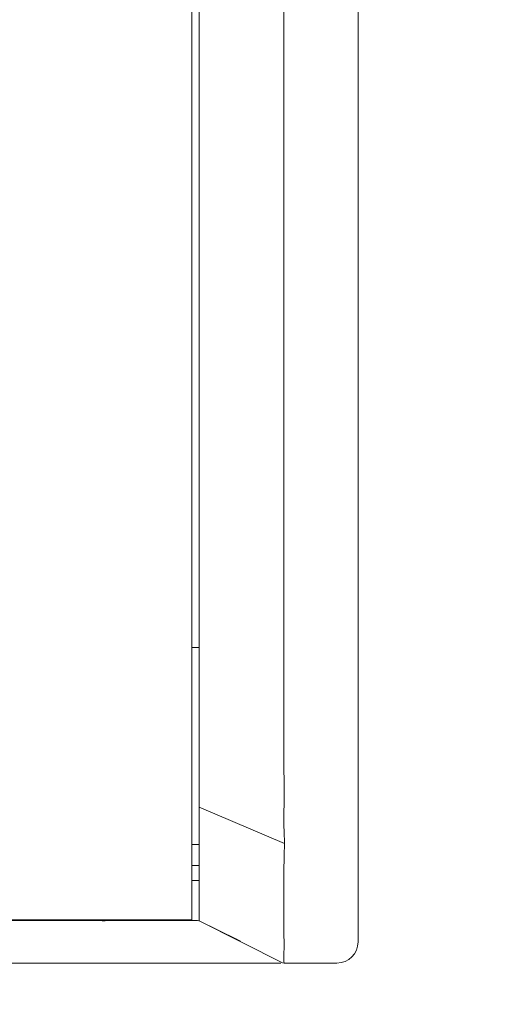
# Model space of a CAD drawing. Header units: millimetres. Extents: x -1114 to 1396, y -630 to 631.
# Tile 292 of 656: x -384 to -373, y 114 to 137. Entities that reach past the tile are written whole.
import ezdxf

# ---------------------------------------------------------------- set-up
doc = ezdxf.new("R2010")
doc.units = ezdxf.units.MM
doc.header["$MEASUREMENT"] = 0

msp = doc.modelspace()

# ---------------------------------------------------------------- linework, layer by layer
at = {"lineweight": 18}
for points, knots in [([(1038.9843, -629.7647), (1038.9843, -629.7647), (-1111.4882, -629.7647), (-1111.4882, -629.7647), (-1111.4882, -629.7647), (-1111.4882, -629.7647), (-1111.4882, 630.7883), (-1111.4882, 630.7883), (-1111.4882, 630.7883), (-1111.4882, 630.7883), (1038.9843, 630.7883), (1038.9843, 630.7883)], [0, 0, 0, 0, 0.3333333, 0.3333333, 0.3333333, 0.3333333, 0.6666667, 0.6666667, 0.6666667, 0.6666667, 1, 1, 1, 1]), ([(-377.7953, 119.1718), (-377.802, 119.6706), (-377.7997, 120.1695), (-377.7992, 120.6683), (-377.7992, 120.6683), (-377.7986, 121.1672), (-377.7992, 121.666), (-377.7993, 122.1649), (-377.7993, 122.1649), (-377.7995, 122.6637), (-377.7995, 123.1626), (-377.7994, 123.6614), (-377.7994, 123.6614), (-377.7994, 124.1603), (-377.7994, 124.6591), (-377.7994, 125.158), (-377.7994, 125.158), (-377.7994, 127.1534), (-377.7993, 129.1488), (-377.7993, 131.1442), (-377.7993, 131.1442), (-377.7992, 135.135), (-377.7992, 139.1258), (-377.7992, 143.1166), (-377.7992, 143.1166), (-377.7992, 147.1074), (-377.7993, 151.0982), (-377.7993, 155.089), (-377.7993, 155.089), (-377.7993, 156.0867), (-377.7993, 157.0844), (-377.7994, 158.0821), (-377.7994, 158.0821), (-377.7994, 159.0797), (-377.7994, 160.0774), (-377.7993, 161.0751), (-377.7993, 161.0751), (-377.7993, 162.0728), (-377.799, 163.0705), (-377.7991, 164.0682), (-377.7991, 164.0682), (-377.7991, 164.3177), (-377.7992, 164.5671), (-377.7993, 164.8165), (-377.7993, 164.8165), (-377.7994, 165.0659), (-377.7995, 165.3154), (-377.7996, 165.5648), (-377.7996, 165.5648), (-377.7998, 166.0636), (-377.7998, 166.5625), (-377.7987, 167.0613)], [0, 0, 0, 0, 0.0769231, 0.0769231, 0.0769231, 0.0769231, 0.1538462, 0.1538462, 0.1538462, 0.1538462, 0.2307692, 0.2307692, 0.2307692, 0.2307692, 0.3076923, 0.3076923, 0.3076923, 0.3076923, 0.3846154, 0.3846154, 0.3846154, 0.3846154, 0.4615385, 0.4615385, 0.4615385, 0.4615385, 0.5384615, 0.5384615, 0.5384615, 0.5384615, 0.6153846, 0.6153846, 0.6153846, 0.6153846, 0.6923077, 0.6923077, 0.6923077, 0.6923077, 0.7692308, 0.7692308, 0.7692308, 0.7692308, 0.8461538, 0.8461538, 0.8461538, 0.8461538, 0.9230769, 0.9230769, 0.9230769, 0.9230769, 1, 1, 1, 1]), ([(-379.7993, 119.7595), (-379.7993, 120.1311), (-379.7993, 120.5097), (-379.7993, 120.8782), (-379.7993, 120.8782), (-379.7993, 121.2467), (-379.7993, 121.605), (-379.7993, 121.9963), (-379.7993, 121.9963), (-379.7993, 122.3875), (-379.7993, 122.8118), (-379.7993, 123.2358), (-379.7993, 123.2358), (-379.7993, 135.3253), (-379.7993, 147.2639), (-379.7993, 159.3841), (-379.7993, 159.3841), (-379.7993, 160.2565), (-379.7993, 161.1298), (-379.7993, 161.9354), (-379.7993, 161.9354), (-379.7993, 162.741), (-379.7993, 163.4789), (-379.7993, 164.2378), (-379.7993, 164.2378), (-379.7993, 164.9966), (-379.7993, 165.7765), (-379.7993, 166.5404)], [0, 0, 0, 0, 0.1428571, 0.1428571, 0.1428571, 0.1428571, 0.2857143, 0.2857143, 0.2857143, 0.2857143, 0.4285714, 0.4285714, 0.4285714, 0.4285714, 0.5714286, 0.5714286, 0.5714286, 0.5714286, 0.7142857, 0.7142857, 0.7142857, 0.7142857, 0.8571429, 0.8571429, 0.8571429, 0.8571429, 1, 1, 1, 1]), ([(-377.7914, 118.0621), (-377.7974, 118.1544), (-377.8004, 118.2468), (-377.8016, 118.3393), (-377.8016, 118.3393), (-377.8027, 118.4318), (-377.802, 118.5243), (-377.8006, 118.6168), (-377.8006, 118.6168), (-377.7993, 118.7093), (-377.7973, 118.8018), (-377.796, 118.8943), (-377.796, 118.8943), (-377.7946, 118.9868), (-377.794, 119.0793), (-377.7953, 119.1718)], [0, 0, 0, 0, 0.25, 0.25, 0.25, 0.25, 0.5, 0.5, 0.5, 0.5, 0.75, 0.75, 0.75, 0.75, 1, 1, 1, 1]), ([(-379.7993, 116.0608), (-379.7993, 116.06), (-379.7993, 116.0598), (-379.7993, 116.0816), (-379.7993, 116.0816), (-379.7993, 116.087), (-379.7993, 116.0939), (-379.7993, 116.1022), (-379.7993, 116.1022), (-379.7993, 116.1104), (-379.7993, 116.12), (-379.7993, 116.131), (-379.7993, 116.131), (-379.7993, 116.1364), (-379.7993, 116.1422), (-379.7993, 116.1484), (-379.7993, 116.1484), (-379.7993, 116.1545), (-379.7993, 116.1609), (-379.7993, 116.1676), (-379.7993, 116.1676), (-379.7993, 116.1811), (-379.7993, 116.1957), (-379.7993, 116.2114), (-379.7993, 116.2114), (-379.7993, 116.2428), (-379.7993, 116.2787), (-379.7993, 116.3188), (-379.7993, 116.3188), (-379.7993, 116.3589), (-379.7993, 116.4033), (-379.7993, 116.452), (-379.7993, 116.452), (-379.7993, 116.4641), (-379.7993, 116.4766), (-379.7993, 116.4893), (-379.7993, 116.4893), (-379.7993, 116.502), (-379.7993, 116.515), (-379.7993, 116.5282), (-379.7993, 116.5282), (-379.7993, 116.5546), (-379.7993, 116.5818), (-379.7993, 116.6099), (-379.7993, 116.6099), (-379.7993, 116.6659), (-379.7993, 116.7251), (-379.7993, 116.7874), (-379.7993, 116.7874), (-379.7993, 116.8498), (-379.7993, 116.9152), (-379.7993, 116.984), (-379.7993, 116.984), (-379.7993, 117.0012), (-379.7993, 117.0186), (-379.7993, 117.0361), (-379.7993, 117.0361), (-379.7993, 117.0537), (-379.7993, 117.0713), (-379.7993, 117.0891), (-379.7993, 117.0891), (-379.7993, 117.1247), (-379.7993, 117.1607), (-379.7993, 117.1972), (-379.7993, 117.1972), (-379.7993, 117.2702), (-379.7993, 117.345), (-379.7993, 117.4217), (-379.7993, 117.4217), (-379.7993, 117.46), (-379.7993, 117.4988), (-379.7993, 117.5382), (-379.7993, 117.5382), (-379.7993, 117.5775), (-379.7993, 117.6174), (-379.7993, 117.6579), (-379.7993, 117.6579), (-379.7993, 117.6782), (-379.7993, 117.6985), (-379.7993, 117.7189), (-379.7993, 117.7189), (-379.7993, 117.7392), (-379.7993, 117.7596), (-379.7993, 117.7799), (-379.7993, 117.7799), (-379.7993, 117.8207), (-379.7993, 117.8616), (-379.7993, 117.9025), (-379.7993, 117.9025), (-379.7993, 117.9844), (-379.7993, 118.0665), (-379.7993, 118.1488), (-379.7993, 118.1488), (-379.7993, 118.3134), (-379.7993, 118.4779), (-379.7993, 118.6424)], [0, 0, 0, 0, 0.0416667, 0.0416667, 0.0416667, 0.0416667, 0.0833333, 0.0833333, 0.0833333, 0.0833333, 0.125, 0.125, 0.125, 0.125, 0.1666667, 0.1666667, 0.1666667, 0.1666667, 0.2083333, 0.2083333, 0.2083333, 0.2083333, 0.25, 0.25, 0.25, 0.25, 0.2916667, 0.2916667, 0.2916667, 0.2916667, 0.3333333, 0.3333333, 0.3333333, 0.3333333, 0.375, 0.375, 0.375, 0.375, 0.4166667, 0.4166667, 0.4166667, 0.4166667, 0.4583333, 0.4583333, 0.4583333, 0.4583333, 0.5, 0.5, 0.5, 0.5, 0.5416667, 0.5416667, 0.5416667, 0.5416667, 0.5833333, 0.5833333, 0.5833333, 0.5833333, 0.625, 0.625, 0.625, 0.625, 0.6666667, 0.6666667, 0.6666667, 0.6666667, 0.7083333, 0.7083333, 0.7083333, 0.7083333, 0.75, 0.75, 0.75, 0.75, 0.7916667, 0.7916667, 0.7916667, 0.7916667, 0.8333333, 0.8333333, 0.8333333, 0.8333333, 0.875, 0.875, 0.875, 0.875, 0.9166667, 0.9166667, 0.9166667, 0.9166667, 0.9583333, 0.9583333, 0.9583333, 0.9583333, 1, 1, 1, 1]), ([(-377.7976, 115.0613), (-377.7961, 115.0613), (-377.7957, 115.0624), (-377.7963, 115.0645), (-377.7963, 115.0645), (-377.7965, 115.0656), (-377.797, 115.0669), (-377.7974, 115.0685), (-377.7974, 115.0685), (-377.7979, 115.0701), (-377.7982, 115.0719), (-377.7985, 115.074), (-377.7985, 115.074), (-377.7998, 115.0825), (-377.8004, 115.095), (-377.8007, 115.1117), (-377.8007, 115.1117), (-377.8009, 115.1283), (-377.8008, 115.1491), (-377.8005, 115.1741), (-377.8005, 115.1741), (-377.8003, 115.1865), (-377.8001, 115.2), (-377.7999, 115.2146), (-377.7999, 115.2146), (-377.7998, 115.2219), (-377.7997, 115.2295), (-377.7996, 115.2373), (-377.7996, 115.2373), (-377.7995, 115.2451), (-377.7994, 115.2531), (-377.7993, 115.2614), (-377.7993, 115.2614), (-377.7989, 115.2945), (-377.7985, 115.3313), (-377.7983, 115.3719), (-377.7983, 115.3719), (-377.798, 115.4124), (-377.7979, 115.4565), (-377.798, 115.5043), (-377.798, 115.5043), (-377.798, 115.5522), (-377.7983, 115.6036), (-377.7987, 115.6589), (-377.7987, 115.6589), (-377.7989, 115.6865), (-377.7991, 115.7151), (-377.7993, 115.7445), (-377.7993, 115.7445), (-377.7996, 115.7738), (-377.7998, 115.8039), (-377.8001, 115.8346), (-377.8001, 115.8346), (-377.8006, 115.8962), (-377.8012, 115.9605), (-377.8015, 116.0277), (-377.8015, 116.0277), (-377.8019, 116.0948), (-377.8022, 116.1647), (-377.8021, 116.2375), (-377.8021, 116.2375), (-377.802, 116.2738), (-377.8019, 116.3109), (-377.8016, 116.3487), (-377.8016, 116.3487), (-377.8014, 116.3676), (-377.8013, 116.3866), (-377.8011, 116.4059), (-377.8011, 116.4059), (-377.8009, 116.4251), (-377.8006, 116.4446), (-377.8004, 116.4642), (-377.8004, 116.4642), (-377.7995, 116.5425), (-377.7992, 116.6226), (-377.7991, 116.7043), (-377.7991, 116.7043), (-377.7991, 116.7859), (-377.7993, 116.8692), (-377.7995, 116.9541), (-377.7995, 116.9541), (-377.7997, 117.039), (-377.7998, 117.1255), (-377.7996, 117.2136), (-377.7996, 117.2136), (-377.7995, 117.2577), (-377.7993, 117.3021), (-377.7989, 117.347), (-377.7989, 117.347), (-377.7985, 117.3919), (-377.798, 117.4372), (-377.7972, 117.4826), (-377.7972, 117.4826), (-377.7964, 117.5279), (-377.7955, 117.5735), (-377.7941, 117.6192), (-377.7941, 117.6192), (-377.7935, 117.642), (-377.7928, 117.6649), (-377.7919, 117.6879), (-377.7919, 117.6879), (-377.7911, 117.7108), (-377.7901, 117.7338), (-377.7892, 117.7568)], [0, 0, 0, 0, 0.0384615, 0.0384615, 0.0384615, 0.0384615, 0.0769231, 0.0769231, 0.0769231, 0.0769231, 0.1153846, 0.1153846, 0.1153846, 0.1153846, 0.1538462, 0.1538462, 0.1538462, 0.1538462, 0.1923077, 0.1923077, 0.1923077, 0.1923077, 0.2307692, 0.2307692, 0.2307692, 0.2307692, 0.2692308, 0.2692308, 0.2692308, 0.2692308, 0.3076923, 0.3076923, 0.3076923, 0.3076923, 0.3461538, 0.3461538, 0.3461538, 0.3461538, 0.3846154, 0.3846154, 0.3846154, 0.3846154, 0.4230769, 0.4230769, 0.4230769, 0.4230769, 0.4615385, 0.4615385, 0.4615385, 0.4615385, 0.5, 0.5, 0.5, 0.5, 0.5384615, 0.5384615, 0.5384615, 0.5384615, 0.5769231, 0.5769231, 0.5769231, 0.5769231, 0.6153846, 0.6153846, 0.6153846, 0.6153846, 0.6538462, 0.6538462, 0.6538462, 0.6538462, 0.6923077, 0.6923077, 0.6923077, 0.6923077, 0.7307692, 0.7307692, 0.7307692, 0.7307692, 0.7692308, 0.7692308, 0.7692308, 0.7692308, 0.8076923, 0.8076923, 0.8076923, 0.8076923, 0.8461538, 0.8461538, 0.8461538, 0.8461538, 0.8846154, 0.8846154, 0.8846154, 0.8846154, 0.9230769, 0.9230769, 0.9230769, 0.9230769, 0.9615385, 0.9615385, 0.9615385, 0.9615385, 1, 1, 1, 1]), ([(-384.8838, 116.0613), (-384.7651, 116.0613), (-384.6464, 116.0613), (-384.5277, 116.0613), (-384.5277, 116.0613), (-384.4008, 116.0613), (-384.2739, 116.0613), (-384.147, 116.0613), (-384.147, 116.0613), (-384.0201, 116.0613), (-383.8932, 116.0613), (-383.7663, 116.0613)], [0, 0, 0, 0, 0.3333333, 0.3333333, 0.3333333, 0.3333333, 0.6666667, 0.6666667, 0.6666667, 0.6666667, 1, 1, 1, 1]), ([(-383.7663, 116.0613), (-383.7071, 116.0613), (-383.6478, 116.0613), (-383.5886, 116.0613), (-383.5886, 116.0613), (-383.525, 116.0613), (-383.4615, 116.0613), (-383.3979, 116.0613), (-383.3979, 116.0613), (-383.3344, 116.0613), (-383.2708, 116.0613), (-383.2073, 116.0613)], [0, 0, 0, 0, 0.3333333, 0.3333333, 0.3333333, 0.3333333, 0.6666667, 0.6666667, 0.6666667, 0.6666667, 1, 1, 1, 1]), ([(-383.2073, 116.0613), (-383.1479, 116.0613), (-383.0885, 116.0613), (-383.0292, 116.0613), (-383.0292, 116.0613), (-382.9657, 116.0613), (-382.9022, 116.0613), (-382.8387, 116.0613), (-382.8387, 116.0613), (-382.7752, 116.0613), (-382.7117, 116.0613), (-382.6482, 116.0613)], [0, 0, 0, 0, 0.3333333, 0.3333333, 0.3333333, 0.3333333, 0.6666667, 0.6666667, 0.6666667, 0.6666667, 1, 1, 1, 1]), ([(-379.7993, 116.0607), (-379.7993, 116.0592), (-379.8122, 116.0615), (-379.8376, 116.0628), (-379.8376, 116.0628), (-379.8503, 116.0635), (-379.8661, 116.0639), (-379.8851, 116.0636), (-379.8851, 116.0636), (-379.8946, 116.0635), (-379.9049, 116.0631), (-379.916, 116.0629), (-379.916, 116.0629), (-379.9271, 116.0626), (-379.939, 116.0624), (-379.9515, 116.0622), (-379.9515, 116.0622), (-380.0016, 116.0614), (-380.063, 116.0612), (-380.1355, 116.0612), (-380.1355, 116.0612), (-380.1536, 116.0612), (-380.1724, 116.0612), (-380.192, 116.0612), (-380.192, 116.0612), (-380.2017, 116.0612), (-380.2117, 116.0613), (-380.2218, 116.0613), (-380.2218, 116.0613), (-380.2319, 116.0613), (-380.2422, 116.0613), (-380.2527, 116.0613), (-380.2527, 116.0613), (-380.2945, 116.0614), (-380.3384, 116.0615), (-380.3845, 116.0616), (-380.3845, 116.0616), (-380.4306, 116.0616), (-380.4788, 116.0617), (-380.5291, 116.0617), (-380.5291, 116.0617), (-380.5795, 116.0616), (-380.6319, 116.0616), (-380.6865, 116.0615), (-380.6865, 116.0615), (-380.7138, 116.0615), (-380.7417, 116.0614), (-380.7699, 116.0614), (-380.7699, 116.0614), (-380.7982, 116.0614), (-380.8267, 116.0613), (-380.8555, 116.0613), (-380.8555, 116.0613), (-380.9132, 116.0613), (-380.9721, 116.0613), (-381.0322, 116.0613), (-381.0322, 116.0613), (-381.0924, 116.0613), (-381.1537, 116.0613), (-381.2162, 116.0614), (-381.2162, 116.0614), (-381.2475, 116.0614), (-381.2791, 116.0615), (-381.311, 116.0615), (-381.311, 116.0615), (-381.3429, 116.0616), (-381.3751, 116.0616), (-381.4074, 116.0617), (-381.4074, 116.0617), (-381.4397, 116.0618), (-381.4721, 116.0618), (-381.5046, 116.0619), (-381.5046, 116.0619), (-381.537, 116.062), (-381.5696, 116.062), (-381.6023, 116.0619), (-381.6023, 116.0619), (-381.6676, 116.0616), (-381.7332, 116.061), (-381.7993, 116.0614)], [0, 0, 0, 0, 0.05, 0.05, 0.05, 0.05, 0.1, 0.1, 0.1, 0.1, 0.15, 0.15, 0.15, 0.15, 0.2, 0.2, 0.2, 0.2, 0.25, 0.25, 0.25, 0.25, 0.3, 0.3, 0.3, 0.3, 0.35, 0.35, 0.35, 0.35, 0.4, 0.4, 0.4, 0.4, 0.45, 0.45, 0.45, 0.45, 0.5, 0.5, 0.5, 0.5, 0.55, 0.55, 0.55, 0.55, 0.6, 0.6, 0.6, 0.6, 0.65, 0.65, 0.65, 0.65, 0.7, 0.7, 0.7, 0.7, 0.75, 0.75, 0.75, 0.75, 0.8, 0.8, 0.8, 0.8, 0.85, 0.85, 0.85, 0.85, 0.9, 0.9, 0.9, 0.9, 0.95, 0.95, 0.95, 0.95, 1, 1, 1, 1]), ([(-384.296, 115.0613), (-384.296, 115.0613), (-384.2959, 115.0613), (-384.2959, 115.0613), (-384.2959, 115.0613), (-383.824, 115.0613), (-383.3538, 115.0613), (-382.8828, 115.0613)], [0, 0, 0, 0, 0.5, 0.5, 0.5, 0.5, 1, 1, 1, 1]), ([(-382.8828, 115.0613), (-382.8828, 115.0613), (-382.8828, 115.0613), (-382.8828, 115.0613), (-382.8828, 115.0613), (-382.6473, 115.0613), (-382.4118, 115.0613), (-382.1765, 115.0613)], [0, 0, 0, 0, 0.5, 0.5, 0.5, 0.5, 1, 1, 1, 1]), ([(-382.1765, 115.0613), (-382.1765, 115.0613), (-382.1765, 115.0613), (-382.1765, 115.0613), (-382.1765, 115.0613), (-381.9411, 115.0613), (-381.7053, 115.0613), (-381.4706, 115.0613)], [0, 0, 0, 0, 0.5, 0.5, 0.5, 0.5, 1, 1, 1, 1]), ([(-381.4706, 115.0613), (-381.4706, 115.0613), (-381.4706, 115.0613), (-381.4706, 115.0613), (-381.4706, 115.0613), (-381.2359, 115.0613), (-381.003, 115.0613), (-380.7754, 115.0613)], [0, 0, 0, 0, 0.5, 0.5, 0.5, 0.5, 1, 1, 1, 1]), ([(-380.7754, 115.0613), (-380.5746, 115.0613), (-380.3804, 115.0613), (-380.1926, 115.0613), (-380.1926, 115.0613), (-380.0048, 115.0613), (-379.8234, 115.0613), (-379.6486, 115.0613), (-379.6486, 115.0613), (-379.6268, 115.0613), (-379.605, 115.0613), (-379.5834, 115.0613), (-379.5834, 115.0613), (-379.5618, 115.0613), (-379.5404, 115.0613), (-379.5191, 115.0613), (-379.5191, 115.0613), (-379.4766, 115.0613), (-379.4348, 115.0613), (-379.3937, 115.0613), (-379.3937, 115.0613), (-379.3114, 115.0613), (-379.2318, 115.0613), (-379.1549, 115.0613), (-379.1549, 115.0613), (-379.0012, 115.0613), (-378.8581, 115.0613), (-378.726, 115.0613), (-378.726, 115.0613), (-378.693, 115.0613), (-378.6606, 115.0613), (-378.629, 115.0613), (-378.629, 115.0613), (-378.5973, 115.0613), (-378.5665, 115.0613), (-378.5366, 115.0613), (-378.5366, 115.0613), (-378.4769, 115.0613), (-378.4206, 115.0613), (-378.3679, 115.0613), (-378.3679, 115.0613), (-378.3152, 115.0613), (-378.266, 115.0613), (-378.2203, 115.0613), (-378.2203, 115.0613), (-378.1746, 115.0613), (-378.1325, 115.0613), (-378.0938, 115.0613), (-378.0938, 115.0613), (-378.0744, 115.0613), (-378.0559, 115.0613), (-378.0382, 115.0613), (-378.0382, 115.0613), (-378.0206, 115.0613), (-378.0038, 115.0613), (-377.988, 115.0613), (-377.988, 115.0613), (-377.9563, 115.0613), (-377.9287, 115.0613), (-377.9052, 115.0613), (-377.9052, 115.0613), (-377.8922, 115.0613), (-377.8805, 115.0613), (-377.8701, 115.0613)], [0, 0, 0, 0, 0.0625, 0.0625, 0.0625, 0.0625, 0.125, 0.125, 0.125, 0.125, 0.1875, 0.1875, 0.1875, 0.1875, 0.25, 0.25, 0.25, 0.25, 0.3125, 0.3125, 0.3125, 0.3125, 0.375, 0.375, 0.375, 0.375, 0.4375, 0.4375, 0.4375, 0.4375, 0.5, 0.5, 0.5, 0.5, 0.5625, 0.5625, 0.5625, 0.5625, 0.625, 0.625, 0.625, 0.625, 0.6875, 0.6875, 0.6875, 0.6875, 0.75, 0.75, 0.75, 0.75, 0.8125, 0.8125, 0.8125, 0.8125, 0.875, 0.875, 0.875, 0.875, 0.9375, 0.9375, 0.9375, 0.9375, 1, 1, 1, 1])]:
    msp.add_open_spline(points, degree=3, knots=knots, dxfattribs=at)
for points in [[(-379.9717, 168.083), (-379.9717, 168.083), (-379.9717, 118.083), (-379.9717, 118.083)], [(-376.0526, 118.0613), (-376.0526, 118.0613), (-376.0526, 168.0613), (-376.0526, 168.0613)], [(-376.0526, 168.0613), (-376.0526, 168.0613), (-376.0526, 118.0613), (-376.0526, 118.0613)], [(-379.7993, 122.5113), (-379.7993, 122.5113), (-379.972, 122.5113), (-379.972, 122.5113)], [(-379.7993, 118.6424), (-379.7993, 119.0142), (-379.7993, 119.388), (-379.7993, 119.7595)], [(-377.7861, 117.879), (-377.7861, 117.879), (-379.7993, 118.7413), (-379.7993, 118.7413)], [(-379.9717, 118.083), (-379.9717, 118.083), (-379.9717, 116.083), (-379.9717, 116.083)], [(-377.7914, 118.0621), (-377.7848, 117.9607), (-377.7847, 117.8595), (-377.7891, 117.7585)], [(-376.0526, 118.0613), (-376.0526, 118.0613), (-376.0526, 115.5613), (-376.0526, 115.5613)], [(-379.972, 117.8613), (-379.972, 117.8613), (-379.7993, 117.8613), (-379.7993, 117.8613)], [(-379.9719, 117.3613), (-379.9719, 117.3613), (-379.7995, 117.3613), (-379.7995, 117.3613)], [(-379.7993, 117.0113), (-379.7993, 117.0113), (-379.9717, 117.0113), (-379.9717, 117.0113)], [(-379.9717, 116.083), (-379.9717, 116.083), (-436.1773, 116.083), (-436.1773, 116.083)], [(-379.9717, 116.083), (-379.9717, 116.083), (-436.1773, 116.083), (-436.1773, 116.083)], [(-382.6482, 116.0613), (-382.4619, 116.0612), (-382.2756, 116.0617), (-382.0893, 116.0609)], [(-382.0893, 116.0609), (-381.9926, 116.0605), (-381.8959, 116.0619), (-381.7993, 116.0614)], [(-377.8148, 115.0614), (-377.8148, 115.0614), (-379.8001, 116.0609), (-379.8001, 116.0609)], [(-379.7994, 116.0607), (-379.7994, 116.0607), (-378.8902, 115.6068), (-378.8902, 115.6068)], [(-378.9212, 115.6223), (-378.9212, 115.6223), (-378.9143, 115.6188), (-378.9143, 115.6188)], [(-378.8867, 115.605), (-378.8867, 115.605), (-378.8905, 115.6069), (-378.8905, 115.6069)], [(-378.8892, 115.6062), (-378.8892, 115.6062), (-378.8263, 115.5746), (-378.8263, 115.5746)], [(-376.5526, 115.0613), (-376.2764, 115.0613), (-376.0526, 115.2852), (-376.0526, 115.5613)], [(-381.9363, 115.0613), (-381.9363, 115.0613), (-381.8326, 115.0613), (-381.8326, 115.0613)], [(-377.8148, 115.0614), (-377.8148, 115.0614), (-377.8148, 115.0613), (-377.8148, 115.0613)], [(-376.5526, 115.0613), (-376.5526, 115.0613), (-377.7976, 115.0613), (-377.7976, 115.0613)], [(-377.175, 115.0613), (-377.175, 115.0613), (-377.7973, 115.0613), (-377.7973, 115.0613)], [(-376.5526, 115.0613), (-376.5526, 115.0613), (-377.175, 115.0613), (-377.175, 115.0613)]]:
    msp.add_open_spline(points, degree=3, dxfattribs=at)

doc.saveas('drawing.dxf')
